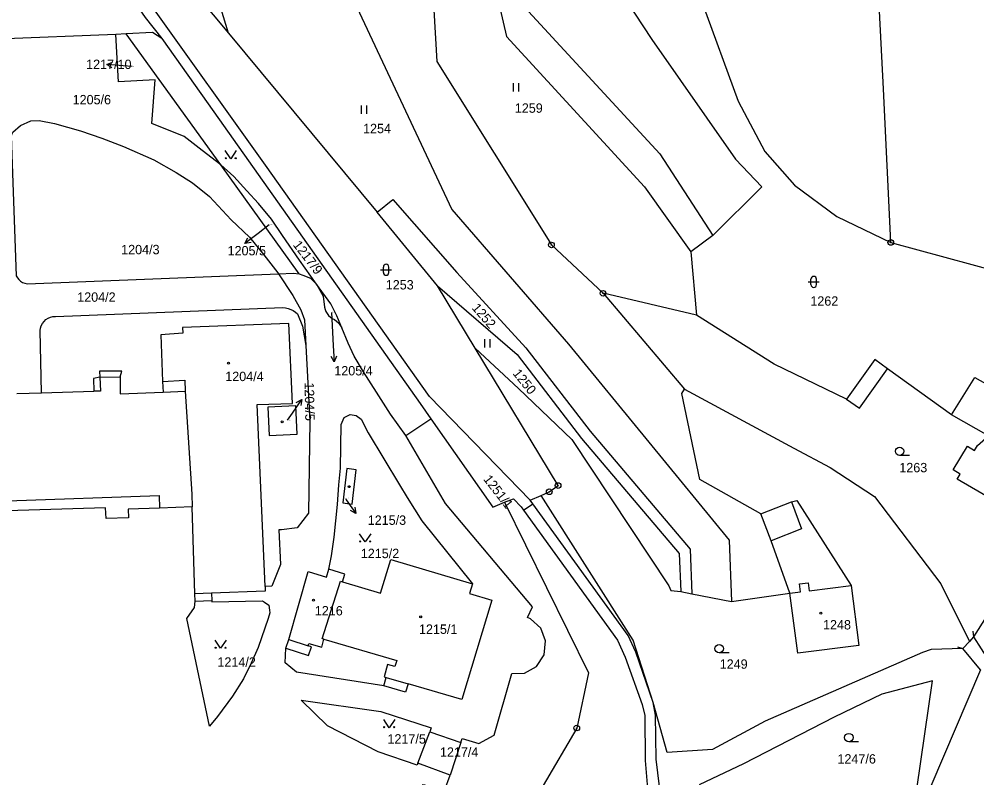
# Model space of a CAD drawing. Extents: x -737240 to -735272, y -1119606 to -1117878.
# Drawn here: x -736220.9 to -736047.5, y -1119130.9 to -1118993.4 of the extents above; entities that cross this region are included whole.
import ezdxf

# ---------------------------------------------------------------- set-up
doc = ezdxf.new("R2010")
doc.units = 0
for name, color, linetype in [('Level 1', 7, 'Continuous'), ('Level 16', 7, 'Continuous'), ('Level 18', 7, 'Continuous'), ('Level 19', 7, 'Continuous'), ('Level 25', 7, 'Continuous'), ('Level 4', 7, 'Continuous')]:
    doc.layers.add(name, color=color, linetype=linetype)

msp = doc.modelspace()

# ---------------------------------------------------------------- linework, layer by layer
at = {"layer": 'Level 1'}
for p, q in [((-736183.01, -1118995.96), (-736156.11, -1119028.38)), ((-736203.44, -1118996.18), (-736225.33, -1118997.07)), ((-736201.54, -1118996.08), (-736203.44, -1118996.18)), ((-736184.42, -1119019.82), (-736201.54, -1118996.08)), ((-736170.21, -1119039.57), (-736184.42, -1119019.82)), ((-736145.2, -1119041.72), (-736156.11, -1119028.38)), ((-736095.29, -1119032.63), (-736099.33, -1119035.56)), ((-736063.09, -1119033.88), (-736041.16, -1119039.88)), ((-736099.33, -1119035.56), (-736098.26, -1119047.06)), ((-736138.37, -1119053.02), (-736145.2, -1119041.72)), ((-736115.2, -1119043.08), (-736100.42, -1119060.43)), ((-736098.26, -1119047.06), (-736115.2, -1119043.08)), ((-736052.08, -1119065.07), (-736063.68, -1119056.74)), ((-736194.94, -1119059.04), (-736194.87, -1119060.99)), ((-736221.36, -1119061.21), (-736216.85, -1119061.09)), ((-736194.87, -1119060.99), (-736190.87, -1119060.83)), ((-736150.91, -1119068.84), (-736146.38, -1119065.8)), ((-736127.94, -1119081.23), (-736128.41, -1119080.58)), ((-736086.64, -1119083.03), (-736081.1, -1119080.87)), ((-736189.58, -1119081.78), (-736195.52, -1119081.98)), ((-736189.09, -1119097.53), (-736189.58, -1119081.78)), ((-736129.57, -1119082.37), (-736127.94, -1119081.23)), ((-736084.78, -1119087.91), (-736086.64, -1119083.03)), ((-736081.35, -1119097.42), (-736084.78, -1119087.91)), ((-736186.11, -1119097.42), (-736189.09, -1119097.53)), ((-736189.04, -1119098.87), (-736189.09, -1119097.53)), ((-736186.11, -1119097.42), (-736186.06, -1119098.76)), ((-736101.1, -1119097.13), (-736099.14, -1119097.51)), ((-736099.14, -1119097.51), (-736091.96, -1119098.89)), ((-736091.96, -1119098.89), (-736081.35, -1119097.42)), ((-736172.61, -1119107.4), (-736172.1, -1119105.81)), ((-736172.1, -1119105.81), (-736168.57, -1119106.94)), ((-736048.83, -1119106.16), (-736050.06, -1119107.45)), ((-736048.09, -1119105.31), (-736048.83, -1119106.16)), ((-736046.86, -1119111.28), (-736050.06, -1119107.45)), ((-736148.71, -1119128.19), (-736146.57, -1119122.5)), ((-736146.57, -1119122.5), (-736140.95, -1119124.47)), ((-736140.95, -1119124.47), (-736142.88, -1119130.38)), ((-736142.88, -1119130.38), (-736148.71, -1119128.19))]:
    msp.add_line(p, q, dxfattribs=at)
for points in [[(-736176.7, -1118885.84), (-736175.32, -1118888.1), (-736173.31, -1118889.91), (-736168.54, -1118892.5), (-736139.44, -1118906.04), (-736127.19, -1118916.46), (-736120.46, -1118924.83), (-736117.09, -1118932.08), (-736115.17, -1118945.31), (-736114.23, -1118958.93), (-736111.61, -1118981.39), (-736105.2, -1118985.87), (-736097.31, -1118990.31), (-736090.72, -1119008.28), (-736085.91, -1119017.37), (-736080.55, -1119023.47), (-736072.89, -1119029.19), (-736063.09, -1119033.88)], [(-736197.18, -1118900.44), (-736192.89, -1118908.99), (-736170.67, -1118916.89), (-736162.57, -1118924.63), (-736154.84, -1118937.21), (-736148.26, -1118950.08), (-736145.29, -1119001.08), (-736124.54, -1119034.32), (-736115.2, -1119043.08)], [(-736142.25, -1118914.13), (-736119.5, -1118968.87), (-736115.51, -1118983.1), (-736106.35, -1118997.1), (-736091.19, -1119018.77), (-736086.44, -1119023.82), (-736095.29, -1119032.63)], [(-736201.48, -1118931.75), (-736189.79, -1118926.86), (-736175.41, -1118951.79), (-736161.67, -1118987.2), (-736142.56, -1119027.91), (-736121.46, -1119052.3), (-736092.38, -1119087.79), (-736091.96, -1119098.89)], [(-736147.7, -1118928.07), (-736149.54, -1118932.21), (-736140.07, -1118964.8), (-736132.65, -1118996.58), (-736107.71, -1119023.78), (-736099.33, -1119035.56)], [(-736147.7, -1118928.07), (-736135.15, -1118962.34), (-736130.84, -1118989.61), (-736104.91, -1119017.81), (-736095.29, -1119032.63)], [(-736183.01, -1118995.96), (-736189.25, -1118975.6), (-736189.09, -1118952.87), (-736201.48, -1118931.75)], [(-736063.09, -1119033.88), (-736064.43, -1119006.06), (-736066.17, -1118971.96), (-736066.66, -1118964.2), (-736068.04, -1118931.48)], [(-736194.95, -1118985.5), (-736191.04, -1118986.3), (-736183.01, -1118995.96)], [(-736199.84, -1118986.86), (-736202.35, -1118986.96), (-736198.09, -1118993.12), (-736195.09, -1118996.9)], [(-736128.41, -1119080.58), (-736146.61, -1119061.78), (-736176.34, -1119019.87), (-736197.03, -1118990.91), (-736199.25, -1118986.83)], [(-736195.09, -1118996.9), (-736196.79, -1118995.82), (-736201.54, -1118996.08)], [(-736184.42, -1119019.82), (-736187.76, -1119017.21), (-736191.04, -1119014.7), (-736196.91, -1119012.35), (-736196.28, -1119004.41), (-736202.96, -1119004.78), (-736203.44, -1118996.18)], [(-736195.09, -1118996.9), (-736185.69, -1119010.19), (-736148.33, -1119063.04), (-736146.38, -1119065.8)], [(-736222.39, -1119014.6), (-736222.05, -1119013.87), (-736220.7, -1119012.7), (-736218.8, -1119011.83), (-736217.28, -1119011.8), (-736214.54, -1119012.31), (-736209.8, -1119013.68), (-736205.98, -1119014.98), (-736202.01, -1119016.5), (-736196.52, -1119018.92), (-736192.47, -1119021.22), (-736189.53, -1119023.08), (-736186.47, -1119025.54), (-736182.52, -1119029.76), (-736179.21, -1119032.93), (-736176.59, -1119036.1), (-736174.08, -1119039.38), (-736173.97, -1119039.55)], [(-736222.39, -1119014.6), (-736221.45, -1119039.9), (-736221.252, -1119040.275), (-736220.991, -1119040.608), (-736220.674, -1119040.89), (-736220.312, -1119041.11), (-736219.916, -1119041.261), (-736219.5, -1119041.34), (-736173.97, -1119039.55)], [(-736167.07, -1119041.42), (-736170.17, -1119037.09), (-736173.24, -1119032.6), (-736175.25, -1119029.64), (-736177.6, -1119026.84), (-736179.68, -1119024.52), (-736182.08, -1119021.92), (-736184.42, -1119019.82)], [(-736156.11, -1119028.38), (-736153.23, -1119026.09), (-736141.65, -1119039.31), (-736129.17, -1119052.94), (-736117.55, -1119068.08), (-736099.44, -1119089.45), (-736099.14, -1119097.51)], [(-736173.97, -1119039.55), (-736171.24, -1119039.44), (-736170.21, -1119039.57)], [(-736173.97, -1119039.55), (-736171.37, -1119043.5), (-736169.92, -1119046.07), (-736169.24, -1119047.9), (-736169, -1119052.56)], [(-736170.21, -1119039.57), (-736169.54, -1119039.79), (-736168.18, -1119040.33), (-736167.07, -1119041.42)], [(-736167.07, -1119041.42), (-736165.9, -1119043.58), (-736165.62, -1119045.58), (-736165.522, -1119045.995), (-736165.365, -1119046.39), (-736165.151, -1119046.759), (-736164.885, -1119047.091), (-736164.574, -1119047.382), (-736164.223, -1119047.623), (-736163.84, -1119047.81), (-736163.07, -1119048.43), (-736162.49, -1119049.34)], [(-736162.49, -1119049.34), (-736163.39, -1119047.15), (-736164.5, -1119045.02), (-736167.07, -1119041.42)], [(-736145.2, -1119041.72), (-736130.76, -1119054.16), (-736119.08, -1119069.37), (-736101.41, -1119090.22), (-736101.1, -1119097.13)], [(-736216.85, -1119061.09), (-736217.14, -1119049.85), (-736217.069, -1119049.39), (-736216.922, -1119048.948), (-736216.703, -1119048.537), (-736216.418, -1119048.168), (-736216.075, -1119047.852), (-736215.685, -1119047.599), (-736215.257, -1119047.414), (-736214.805, -1119047.303), (-736214.34, -1119047.27), (-736173.18, -1119045.65), (-736172.691, -1119045.71), (-736172.213, -1119045.826), (-736171.751, -1119045.995), (-736171.311, -1119046.216), (-736170.899, -1119046.486), (-736170.52, -1119046.8), (-736169.59, -1119049.03), (-736169, -1119052.56)], [(-736071.1, -1119062.26), (-736084.21, -1119055.9), (-736098.26, -1119047.06)], [(-736176.4, -1119096.17), (-736177.85, -1119063.25), (-736171.42, -1119063.04), (-736172.07, -1119048.54), (-736191.32, -1119049.29), (-736191.28, -1119050.29), (-736195.27, -1119050.59), (-736194.94, -1119059.04)], [(-736150.91, -1119068.84), (-736153.66, -1119064.95), (-736156.19, -1119061.01), (-736158.56, -1119057.34), (-736160.24, -1119054.5), (-736161.36, -1119052.11), (-736162.49, -1119049.34)], [(-736169, -1119052.56), (-736168.3, -1119066.18), (-736168.51, -1119082.89), (-736170.6, -1119085.59), (-736173.41, -1119085.94), (-736173.88, -1119085.96), (-736173.58, -1119092.23), (-736175.15, -1119096.14), (-736176.4, -1119096.17)], [(-736138.37, -1119053.02), (-736130.51, -1119060.34), (-736120.83, -1119069.58), (-736103.26, -1119096.1), (-736102.91, -1119096.94), (-736101.1, -1119097.13)], [(-736126.41, -1119079.69), (-736124.94, -1119079.04), (-736123.33, -1119077.91), (-736138.37, -1119053.02)], [(-736063.68, -1119056.74), (-736065.99, -1119055.09), (-736071.1, -1119062.26)], [(-736052.08, -1119065.07), (-736047.87, -1119058.34), (-736041.21, -1119062.11), (-736030.23, -1119067.19)], [(-736190.87, -1119060.83), (-736189.66, -1119079.5), (-736189.58, -1119081.78)], [(-736086.64, -1119083.03), (-736097.65, -1119076.84), (-736100.93, -1119061.26), (-736100.42, -1119060.43)], [(-736100.42, -1119060.43), (-736080.67, -1119071.14), (-736074.08, -1119074.66), (-736066.05, -1119079.92), (-736054.05, -1119095.74), (-736048.83, -1119106.16)], [(-736170.58, -1119068.58), (-736170.83, -1119063.49), (-736175.91, -1119063.69), (-736175.67, -1119068.83), (-736170.58, -1119068.58)], [(-736164.86, -1119093.04), (-736164.37, -1119090.63), (-736163.9, -1119087.25), (-736163.28, -1119081.33), (-736163.01, -1119077.77), (-736162.76, -1119074.78), (-736162.6, -1119066.83), (-736162.07, -1119065.56), (-736160.99, -1119065.03), (-736159.87, -1119065.23), (-736158.97, -1119065.9), (-736157.75, -1119068.36), (-736152.04, -1119077.76), (-736150.64, -1119080.1), (-736148.02, -1119084.29), (-736138.86, -1119095.72)], [(-736036.53, -1119085.22), (-736051.06, -1119076.77), (-736050.51, -1119075.85), (-736051.79, -1119075.09), (-736049.22, -1119070.79), (-736047.94, -1119071.55), (-736047.41, -1119070.66), (-736045.41, -1119068.89), (-736052.08, -1119065.07)], [(-736146.38, -1119065.8), (-736135.13, -1119081.8), (-736133.05, -1119080.95)], [(-736140.95, -1119124.47), (-736140.7, -1119123.71), (-736137.7, -1119124.62), (-736134.92, -1119123.11), (-736131.72, -1119111.98), (-736129.44, -1119111.89), (-736127.24, -1119110.68), (-736125.85, -1119108.59), (-736125.59, -1119106.07), (-736126.46, -1119103.76), (-736128.35, -1119102.06), (-736128.85, -1119101.8), (-736127.96, -1119099.86), (-736143.73, -1119081.15), (-736150.91, -1119068.84)], [(-736162.32, -1119081.06), (-736160.63, -1119081.27), (-736159.87, -1119075.05), (-736161.56, -1119074.84), (-736162.32, -1119081.06)], [(-736133.05, -1119080.95), (-736117.83, -1119111.84), (-736119.96, -1119121.84), (-736126.06, -1119132.23), (-736129.96, -1119137.52), (-736137.61, -1119148.33), (-736140.54, -1119153.62), (-736142.05, -1119157.12), (-736149.6, -1119174.42), (-736156.75, -1119184)], [(-736133.05, -1119080.95), (-736131.44, -1119080.29), (-736130.02, -1119081.75), (-736129.57, -1119082.37)], [(-736106.12, -1119117.19), (-736109.76, -1119105.95), (-736126.41, -1119079.69)], [(-736081.1, -1119080.87), (-736080.09, -1119080.62), (-736070.26, -1119095.99)], [(-736195.52, -1119081.98), (-736201.18, -1119082.18), (-736201.13, -1119083.73), (-736205.18, -1119083.91), (-736205.3, -1119081.94), (-736227.13, -1119082.62)], [(-736129.57, -1119082.37), (-736112.56, -1119105.93), (-736111.18, -1119108.99), (-736108.11, -1119117.57), (-736107.66, -1119119.55), (-736107.56, -1119127.73), (-736106.65, -1119138.62)], [(-736106.12, -1119117.19), (-736109.26, -1119108.12), (-736110.64, -1119105.06), (-736127.94, -1119081.23)], [(-736036.53, -1119085.22), (-736037.31, -1119088.3), (-736048.09, -1119105.31)], [(-736162.39, -1119095.34), (-736155.47, -1119097.42), (-736153.63, -1119091.28), (-736138.86, -1119095.72)], [(-736172.1, -1119105.81), (-736168.58, -1119093.5), (-736165.29, -1119094.48), (-736164.86, -1119093.04)], [(-736162.39, -1119095.34), (-736161.97, -1119093.96), (-736164.86, -1119093.04)], [(-736176.4, -1119096.17), (-736176.37, -1119097.07), (-736186.11, -1119097.42)], [(-736165.74, -1119105.75), (-736166.05, -1119105.66), (-736162.72, -1119095.24), (-736162.39, -1119095.34)], [(-736138.86, -1119095.72), (-736139.38, -1119097.45), (-736135.34, -1119098.66), (-736140.74, -1119116.65), (-736150.48, -1119113.83)], [(-736070.26, -1119095.99), (-736068.88, -1119106.86), (-736079.93, -1119108.29), (-736081.35, -1119097.42)], [(-736186.06, -1119098.76), (-736186.05, -1119098.96), (-736176.84, -1119098.82), (-736176.5, -1119099.05), (-736175.72, -1119099.57), (-736175.61, -1119100.46), (-736175.55, -1119100.96), (-736175.84, -1119101.97), (-736177.66, -1119107.28), (-736178.9, -1119110.07), (-736180.31, -1119112.91), (-736182.3, -1119116.04), (-736185.03, -1119119.78), (-736186.45, -1119121.51), (-736190.58, -1119101.97), (-736189.17, -1119100.03), (-736189.04, -1119098.87)], [(-736168.57, -1119106.94), (-736168.44, -1119106.52), (-736166.14, -1119107.16), (-736165.74, -1119105.75)], [(-736154.87, -1119114.22), (-736170.7, -1119111.73), (-736172.74, -1119110.01), (-736172.61, -1119107.4)], [(-736050.06, -1119107.45), (-736055.76, -1119107.59), (-736057.34, -1119108.17), (-736085.85, -1119120.58), (-736095.35, -1119125.75), (-736103.59, -1119126.29), (-736106.12, -1119117.19)], [(-736046.86, -1119111.28), (-736055.84, -1119132.35), (-736068.96, -1119204.98), (-736079.79, -1119248.22), (-736074.67, -1119251.37), (-736074.37, -1119250.84), (-736071.45, -1119246.64), (-736070.75, -1119245.59)], [(-736150.48, -1119113.83), (-736150.94, -1119115.37), (-736154.87, -1119114.22)], [(-736059.05, -1119137.5), (-736055.57, -1119113.3), (-736064.74, -1119115.73), (-736073.32, -1119119.9), (-736089.76, -1119128.31), (-736097.79, -1119132.15)], [(-736148.71, -1119128.19), (-736148.85, -1119128.56), (-736155.9, -1119126.16), (-736165.06, -1119121.42), (-736169.85, -1119116.78), (-736155.42, -1119118.85), (-736146.31, -1119121.8), (-736146.57, -1119122.5)], [(-736104.59, -1119135.4), (-736105.59, -1119127.48), (-736105.67, -1119119.53), (-736106.12, -1119117.19)], [(-736160.97, -1119143.57), (-736154.79, -1119142.5), (-736149.5, -1119146.33), (-736145.98, -1119135.73), (-736149.38, -1119134.34), (-736147.77, -1119132.08), (-736143.89, -1119133.15), (-736142.88, -1119130.38)]]:
    msp.add_lwpolyline(points, dxfattribs=at)
at = {"layer": 'Level 16'}
for points in [[(-736204.112, -1119002.237), (-736205.071, -1119001.663), (-736204.036, -1119001.24)], [(-736200.43, -1119002.01), (-736202.08, -1119001.89), (-736205.071, -1119001.663)], [(-736175.63, -1119030.69), (-736177.65, -1119032.24), (-736180.035, -1119034.06)], [(-736178.937, -1119033.851), (-736180.035, -1119034.06), (-736179.543, -1119033.056)], [(-736164.39, -1119046.54), (-736164.06, -1119052.52), (-736163.897, -1119055.516)], [(-736163.452, -1119054.49), (-736163.897, -1119055.516), (-736164.45, -1119054.544)], [(-736172.32, -1119066.09), (-736171.45, -1119064.81), (-736169.762, -1119062.33)], [(-736170.738, -1119062.875), (-736169.762, -1119062.33), (-736169.911, -1119063.438)], [(-736161.86, -1119080.24), (-736161.68, -1119080.5), (-736159.941, -1119082.945)], [(-736160.113, -1119081.84), (-736159.941, -1119082.945), (-736160.928, -1119082.42)]]:
    msp.add_lwpolyline(points, dxfattribs=at)
at = {"layer": 'Level 25'}
for p, q in [((-736131.477, -1119005.005), (-736131.477, -1119006.505)), ((-736130.455, -1119006.505), (-736130.455, -1119005.005)), ((-736158.967, -1119009.055), (-736158.967, -1119010.555)), ((-736157.945, -1119010.555), (-736157.945, -1119009.055)), ((-736155.48, -1119038.82), (-736153.48, -1119038.82)), ((-736154.98, -1119039.32), (-736154.98, -1119038.32)), ((-736153.98, -1119039.32), (-736153.98, -1119038.32)), ((-736078.05, -1119041.01), (-736076.05, -1119041.01)), ((-736077.55, -1119041.51), (-736077.55, -1119040.51)), ((-736076.55, -1119041.51), (-736076.55, -1119040.51)), ((-736136.657, -1119051.415), (-736136.657, -1119052.915)), ((-736135.635, -1119052.915), (-736135.635, -1119051.415)), ((-736059.708, -1119072.46), (-736061.49, -1119072.46)), ((-736048.217, -1119104.318), (-736048.09, -1119105.31)), ((-736092.388, -1119108.21), (-736094.17, -1119108.21)), ((-736051, -1119107.11), (-736050.06, -1119107.45)), ((-736068.918, -1119124.33), (-736070.7, -1119124.33))]:
    msp.add_line(p, q, dxfattribs=at)
for points in [[(-736181.61, -1119017.22), (-736182.61, -1119018.72), (-736183.61, -1119017.22)], [(-736157.27, -1119086.63), (-736158.27, -1119088.13), (-736159.27, -1119086.63)], [(-736183.45, -1119105.9), (-736184.45, -1119107.4), (-736185.45, -1119105.9)], [(-736152.91, -1119120.29), (-736153.91, -1119121.79), (-736154.91, -1119120.29)]]:
    msp.add_lwpolyline(points, dxfattribs=at)
for centre in [(-736183.51, -1119018.62), (-736181.71, -1119018.62), (-736159.17, -1119088.03), (-736157.37, -1119088.03), (-736185.35, -1119107.3), (-736183.55, -1119107.3), (-736154.81, -1119121.69), (-736153.01, -1119121.69)]:
    msp.add_circle(centre, 0.1, dxfattribs=at)
for centre, start, end in [((-736154.48, -1119038.32), 0, 180), ((-736154.48, -1119039.32), 180, 0), ((-736077.05, -1119040.51), 0, 180), ((-736077.05, -1119041.51), 180, 0)]:
    msp.add_arc(centre, 0.5, start, end, dxfattribs=at)
for centre, major_axis, ratio in [((-736124.54, -1119034.32), (0.516, 0), 0.9848078), ((-736063.09, -1119033.88), (0.516, 0), 0.9848078), ((-736063.09, -1119033.88), (0.0375, 0), 0.9848078), ((-736124.54, -1119034.32), (0.0375, 0), 0.9848078), ((-736115.2, -1119043.08), (0.516, 0), 0.9848078), ((-736115.2, -1119043.08), (0.0375, 0), 0.9848078), ((-736183.03, -1119055.76), (0.18, 0), 0.9848078), ((-736173.31, -1119066.38), (0.18, 0), 0.9848078), ((-736061.49, -1119071.704), (0.764, 0), 0.9894236), ((-736123.33, -1119077.91), (0.516, 0), 0.9848078), ((-736161.15, -1119078.11), (0.18, 0), 0.9848078), ((-736124.94, -1119079.04), (0.516, 0), 0.9848078), ((-736124.94, -1119079.04), (0.0375, 0), 0.9848078), ((-736123.33, -1119077.91), (0.0375, 0), 0.9848078), ((-736167.62, -1119098.65), (0.18, 0), 0.9848078), ((-736148.22, -1119101.71), (0.18, 0), 0.9848078), ((-736075.75, -1119101.03), (0.18, 0), 0.9848078), ((-736094.17, -1119107.454), (0.764, 0), 0.9894236), ((-736119.96, -1119121.84), (0.516, 0), 0.9848078), ((-736119.96, -1119121.84), (0.0375, 0), 0.9848078), ((-736070.7, -1119123.574), (0.764, 0), 0.9894236)]:
    msp.add_ellipse(centre, major_axis=major_axis, ratio=ratio, dxfattribs=at)
at = {"layer": 'Level 4'}
for p, q in [((-736206.34, -1119058.28), (-736202.61, -1119058.23)), ((-736216.85, -1119061.09), (-736207.43, -1119060.84)), ((-736128.41, -1119080.58), (-736126.41, -1119079.69)), ((-736189.04, -1119098.87), (-736186.06, -1119098.76)), ((-736048.09, -1119105.31), (-736045.34, -1119109.66)), ((-736154.87, -1119114.22), (-736154.44, -1119112.68)), ((-736154.44, -1119112.68), (-736150.48, -1119113.83))]:
    msp.add_line(p, q, dxfattribs=at)
for points in [[(-736206.34, -1119058.28), (-736207.49, -1119058.49), (-736207.43, -1119060.84)], [(-736206.34, -1119058.28), (-736206.22, -1119060.81), (-736207.43, -1119060.84)], [(-736202.61, -1119058.23), (-736202.35, -1119057.19), (-736206.37, -1119057.21), (-736206.34, -1119058.28)], [(-736202.61, -1119058.23), (-736202.63, -1119060.71), (-736202.61, -1119061.29), (-736194.87, -1119060.99)], [(-736071.1, -1119062.26), (-736068.79, -1119063.91), (-736063.68, -1119056.74)], [(-736194.94, -1119059.04), (-736190.95, -1119058.84), (-736190.87, -1119060.83)], [(-736223.02, -1119080.65), (-736195.6, -1119079.7), (-736195.52, -1119081.98)], [(-736081.1, -1119080.87), (-736079.25, -1119085.75), (-736084.78, -1119087.91)], [(-736081.35, -1119097.42), (-736079.47, -1119097.18), (-736079.65, -1119095.73), (-736078.05, -1119095.52), (-736077.86, -1119096.97), (-736070.26, -1119095.99)], [(-736172.61, -1119107.4), (-736168.52, -1119108.71), (-736168.01, -1119107.12), (-736168.57, -1119106.94)], [(-736165.74, -1119105.75), (-736152.55, -1119109.61), (-736152.88, -1119110.72), (-736154.23, -1119110.35), (-736154.85, -1119112.56), (-736154.44, -1119112.68)]]:
    msp.add_lwpolyline(points, dxfattribs=at)

# ---------------------------------------------------------------- texts
at = {"layer": 'Level 16'}
for s, p in [('1217/10', (-736208.795, -1119002.45)), ('1205/5', (-736183.18, -1119036.21)), ('1205/4', (-736163.86, -1119057.96)), ('1215/3', (-736157.81, -1119085.03))]:
    msp.add_text(s, height=1.7, dxfattribs=at).set_placement(p)
msp.add_text('1204/5', height=1.7, rotation=271.06767, dxfattribs=at).set_placement((-736169.238, -1119059.25))
at = {"layer": 'Level 18'}
for s, height, p in [('1217/10', 0.1, (-736200.255, -1119002.01)), ('1205/6', 1.7, (-736211.24, -1119008.85)), ('1259', 1.7, (-736131.17, -1119010.38)), ('1254', 1.7, (-736158.65, -1119014.08)), ('1205/5', 0.1, (-736175.48, -1119030.69)), ('1204/3', 1.7, (-736202.45, -1119036.01)), ('1253', 1.7, (-736154.54, -1119042.39)), ('1204/2', 1.7, (-736210.41, -1119044.62)), ('1262', 1.7, (-736077.66, -1119045.33)), ('1205/4', 0.1, (-736164.24, -1119046.54)), ('1263', 1.7, (-736061.55, -1119075.51)), ('1215/2', 1.7, (-736159.06, -1119091.06)), ('1214/2', 1.7, (-736185.02, -1119110.73)), ('1249', 1.7, (-736094.07, -1119111.1)), ('1217/5', 1.7, (-736154.23, -1119124.66)), ('1217/4', 1.7, (-736144.73, -1119127.05)), ('1247/6', 1.7, (-736072.75, -1119128.28))]:
    msp.add_text(s, height=height, dxfattribs=at).set_placement(p)
for s, rotation, p in [('1217/9', 307.53126, (-736171.427, -1119034.342)), ('1252', 310.87242, (-736139.048, -1119045.795)), ('1250', 308.65977, (-736131.648, -1119057.627)), ('1251/1', 307.79001, (-736136.957, -1119076.785))]:
    msp.add_text(s, height=1.7, rotation=rotation, dxfattribs=at).set_placement(p)
at = {"layer": 'Level 19'}
for s, height, p in [('1204/4', 1.7, (-736183.605, -1119058.99)), ('1204/5', 0.1, (-736172.145, -1119066.09)), ('1215/3', 0.1, (-736161.685, -1119080.24)), ('1216', 1.7, (-736167.385, -1119101.44)), ('1215/1', 1.7, (-736148.525, -1119104.78)), ('1248', 1.7, (-736075.365, -1119103.98))]:
    msp.add_text(s, height=height, dxfattribs=at).set_placement(p)

doc.saveas('drawing.dxf')
